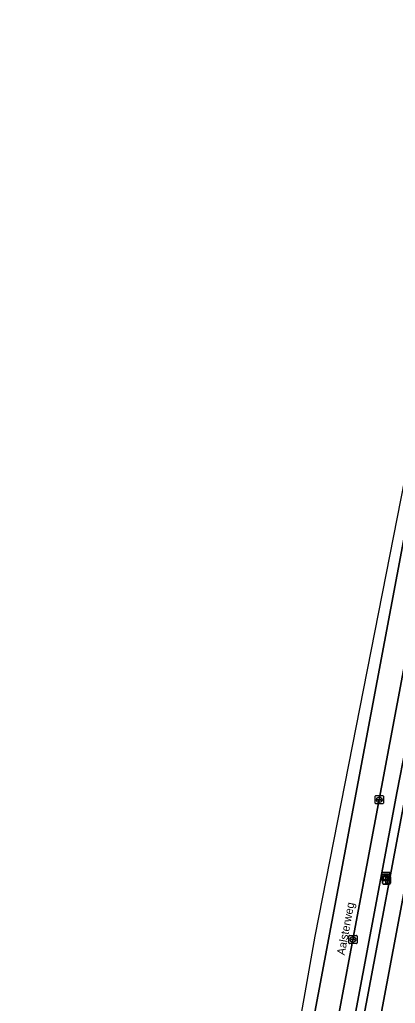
# Model space of a CAD drawing. Extents: x 161838 to 162344, y 381620 to 382160.
# Drawn here: x 161847.3 to 161893.7, y 381857.8 to 381979.5 of the extents above; entities that cross this region are included whole.
import ezdxf

# ---------------------------------------------------------------- set-up
doc = ezdxf.new("R2010")
doc.units = 0
for name, color, linetype in [('IMGEO_Berm_open', 7, 'Continuous'), ('IMGEO_Fietspad_gesloten', 7, 'Continuous'), ('IMGEO_Kast', 7, 'Continuous'), ('IMGEO_Kolk', 7, 'Continuous'), ('IMGEO_Lichtmast', 7, 'Continuous'), ('IMGEO_Openbare_ruimte_label', 7, 'Continuous'), ('IMGEO_OVBaan_gesloten', 7, 'Continuous'), ('IMGEO_Parkeervlak_open', 7, 'Continuous'), ('IMGEO_Rijbaan_lokaal_gesloten', 7, 'Continuous'), ('IMGEO_Voetpad_open', 7, 'Continuous')]:
    doc.layers.add(name, color=color, linetype=linetype)

msp = doc.modelspace()

# ---------------------------------------------------------------- linework, layer by layer
at = {"layer": 'IMGEO_Berm_open'}
for points in [[(161857.32, 381682.25), (161862.99, 381712.89), (161864.77, 381722.55), (161869.85, 381750), (161870.21, 381751.91), (161895.08, 381884.23), (161897.86, 381899.1)], [(161894.98, 381889.34), (161893.96, 381884.07), (161881.22, 381816.3), (161880.9, 381815.58)]]:
    msp.add_lwpolyline(points, dxfattribs=at)
at = {"layer": 'IMGEO_Fietspad_gesloten'}
for points in [[(161926.35, 382051.92), (161921.56, 382026.03), (161916.7, 382000), (161897.86, 381899.1), (161895.08, 381884.23), (161870.21, 381751.91), (161869.85, 381750), (161864.77, 381722.55), (161862.99, 381712.89), (161857.32, 381682.25)], [(161859.16, 381680.79), (161865.32, 381714.28), (161866.4, 381720.16), (161871.94, 381750), (161872.24, 381751.61), (161897.1, 381883.93)]]:
    msp.add_lwpolyline(points, dxfattribs=at)
at = {"layer": 'IMGEO_Kast'}
for p, q in [((161892.07, 381873.09), (161892.07, 381873.93)), ((161892.07, 381873.93), (161892.07, 381873.09)), ((161892.14, 381874.01), (161892.98, 381874.01)), ((161892.98, 381874.01), (161892.14, 381874.01)), ((161893.06, 381873.94), (161893.06, 381873.1)), ((161893.06, 381873.1), (161893.06, 381873.94)), ((161892.99, 381873.01), (161892.15, 381873.01)), ((161892.15, 381873.01), (161892.99, 381873.01))]:
    msp.add_line(p, q, dxfattribs=at)
for points in [[(161892.26, 381873.8), (161892.86, 381873.8), (161892.86, 381873.72), (161892.26, 381873.72), (161892.26, 381873.8)], [(161892.26, 381873.63), (161892.86, 381873.63), (161892.86, 381873.14), (161892.26, 381873.14), (161892.26, 381873.63)]]:
    msp.add_lwpolyline(points, dxfattribs=at)
msp.add_circle((161892.34, 381873.48), 0.0377, dxfattribs=at)
for centre, start, end in [((161892.14, 381873.94), 92.4484, 184.2845), ((161892.14, 381873.94), 92.4484, 184.2845), ((161892.99, 381873.94), 2.4484, 94.2845), ((161892.99, 381873.94), 2.4484, 94.2845), ((161892.14, 381873.09), 182.4484, 274.2845), ((161892.14, 381873.09), 182.4484, 274.2845), ((161892.99, 381873.09), 272.4484, 4.2845), ((161892.99, 381873.09), 272.4484, 4.2845)]:
    msp.add_arc(centre, 0.0779, start, end, dxfattribs=at)
at = {"layer": 'IMGEO_Kolk'}
for p, q in [((161891.24, 381882.58), (161891.24, 381883.43)), ((161891.31, 381883.51), (161892.16, 381883.51)), ((161891.72, 381883.28), (161891.75, 381883.28)), ((161892.24, 381883.43), (161892.24, 381882.58)), ((161892.16, 381882.5), (161891.31, 381882.5)), ((161891.49, 381883), (161891.49, 381883.01)), ((161891.93, 381882.96), (161891.53, 381882.96)), ((161891.54, 381883.05), (161891.93, 381883.05)), ((161891.75, 381882.73), (161891.72, 381882.73)), ((161891.98, 381883.01), (161891.98, 381883)), ((161887.99, 381865.29), (161887.99, 381866.14)), ((161888.06, 381866.22), (161888.91, 381866.22)), ((161888.99, 381866.14), (161888.99, 381865.29)), ((161888.91, 381865.22), (161888.06, 381865.22)), ((161888.25, 381865.71), (161888.25, 381865.72)), ((161888.29, 381865.76), (161888.69, 381865.76)), ((161888.68, 381865.67), (161888.29, 381865.67)), ((161888.5, 381865.44), (161888.47, 381865.44)), ((161888.48, 381866), (161888.5, 381866)), ((161888.73, 381865.72), (161888.73, 381865.71))]:
    msp.add_line(p, q, dxfattribs=at)
for points in [[(161891.24, 381882.58), (161891.24, 381883.43)], [(161891.31, 381883.51), (161892.16, 381883.51)], [(161892.24, 381883.43), (161892.24, 381882.58)], [(161892.16, 381882.5), (161891.31, 381882.5)], [(161887.99, 381865.29), (161887.99, 381866.14)], [(161888.06, 381866.22), (161888.91, 381866.22)], [(161888.99, 381866.14), (161888.99, 381865.29)], [(161888.91, 381865.22), (161888.06, 381865.22)]]:
    msp.add_lwpolyline(points, dxfattribs=at)
for centre, radius, start, end in [((161891.31, 381883.43), 0.0765, 91.552, 178.448), ((161891.31, 381883.43), 0.0765, 91.552, 178.448), ((161892.16, 381883.43), 0.0765, 1.552, 88.448), ((161892.16, 381883.43), 0.0765, 1.552, 88.448), ((161891.31, 381882.58), 0.0765, 181.552, 268.448), ((161891.31, 381882.58), 0.0765, 181.552, 268.448), ((161891.53, 381883.01), 0.0403, 85.8775, 175.7526), ((161891.53, 381883), 0.0366, 178.938, 274.7102), ((161891.94, 381883.01), 0.0386, 1.7309, 96.639), ((161891.94, 381883), 0.043, 264.8664, 352.4533), ((161892.16, 381882.58), 0.0765, 271.552, 358.448), ((161892.16, 381882.58), 0.0765, 271.552, 358.448), ((161888.06, 381866.14), 0.0765, 91.552, 178.448), ((161888.06, 381866.14), 0.0765, 91.552, 178.448), ((161888.91, 381866.14), 0.0765, 1.552, 88.448), ((161888.91, 381866.14), 0.0765, 1.552, 88.448), ((161888.06, 381865.29), 0.0765, 181.552, 268.448), ((161888.06, 381865.29), 0.0765, 181.552, 268.448), ((161888.29, 381865.72), 0.0403, 85.8775, 175.7526), ((161888.28, 381865.71), 0.0366, 178.938, 274.7102), ((161888.69, 381865.72), 0.043, 264.8664, 352.4533), ((161888.69, 381865.72), 0.0386, 1.7309, 96.639), ((161888.91, 381865.29), 0.0765, 271.552, 358.448), ((161888.91, 381865.29), 0.0765, 271.552, 358.448)]:
    msp.add_arc(centre, radius, start, end, dxfattribs=at)
for centre, major_axis, ratio, start_param, end_param in [((161891.72, 381883), (-0.387, 0.002), 0.722429, 4.712389, 7.853982), ((161891.75, 381883), (-0.39, 0.002), 0.717154, 1.570796, 4.712389), ((161888.47, 381865.72), (-0.387, 0.002), 0.722429, 4.712389, 7.853982), ((161888.5, 381865.72), (-0.39, 0.002), 0.717154, 1.570796, 4.712389)]:
    msp.add_ellipse(centre, major_axis=major_axis, ratio=ratio, start_param=start_param, end_param=end_param, dxfattribs=at)
at = {"layer": 'IMGEO_Lichtmast'}
for p, q in [((161892.13, 381872.67), (161892.13, 381873.47)), ((161892.13, 381873.47), (161892.13, 381872.67)), ((161892.23, 381873.57), (161893.01, 381873.57)), ((161893.01, 381873.57), (161892.23, 381873.57)), ((161893.11, 381873.47), (161893.11, 381872.67)), ((161893.11, 381872.67), (161893.11, 381873.47)), ((161893.01, 381872.57), (161892.23, 381872.57)), ((161892.23, 381872.57), (161893.01, 381872.57))]:
    msp.add_line(p, q, dxfattribs=at)
msp.add_lwpolyline([(161892.54, 381873.44), (161892.7, 381873.44), (161892.7, 381872.69), (161892.54, 381872.69), (161892.54, 381873.44)], dxfattribs=at)
for centre, start, end in [((161892.23, 381873.47), 90, 180), ((161892.23, 381873.47), 90, 180), ((161893.01, 381873.47), 0, 90), ((161893.01, 381873.47), 360, 90), ((161892.23, 381872.67), 180, 270), ((161892.23, 381872.67), 180, 270), ((161893.01, 381872.67), 270, 0), ((161893.01, 381872.67), 270, 0)]:
    msp.add_arc(centre, 0.1, start, end, dxfattribs=at)
at = {"layer": 'IMGEO_OVBaan_gesloten'}
msp.add_lwpolyline([(161858.65, 381720.96), (161859.43, 381726.16), (161861.13, 381736.23), (161869.61, 381781.34), (161897.21, 381928.16), (161915.53, 382025.95), (161915.77, 382027.09), (161920.81, 382054.1), (161923.66, 382069.69), (161925.94, 382081.25), (161931.89, 382108.93), (161933.83, 382119.13), (161934.3, 382121.8), (161934.44, 382123.12), (161933.1, 382124.4), (161916.93, 382035.13), (161911.48, 382007.36), (161883.77, 381866.12), (161869.8, 381786.79), (161847.81, 381679.33), (161847.33, 381677.63)], dxfattribs=at)
at = {"layer": 'IMGEO_Parkeervlak_open'}
for points in [[(161899.2, 381922.74), (161894.87, 381899.69), (161871.46, 381775.16)], [(161880.9, 381815.58), (161881.22, 381816.3), (161893.96, 381884.07), (161894.98, 381889.34)]]:
    msp.add_lwpolyline(points, dxfattribs=at)
at = {"layer": 'IMGEO_Rijbaan_lokaal_gesloten'}
for points in [[(161918.79, 382041.72), (161915.77, 382027.09), (161915.53, 382025.95), (161897.21, 381928.16), (161869.61, 381781.34), (161861.13, 381736.23), (161859.43, 381726.16), (161858.65, 381720.96)], [(161862.53, 381727.21), (161866.18, 381746.94), (161866.74, 381750), (161866.9, 381750.73), (161870.76, 381771.48), (161871.46, 381775.16), (161894.87, 381899.69), (161899.2, 381922.74), (161901.08, 381932.66), (161902, 381937.62), (161903.79, 381947.27), (161904.69, 381952.12), (161905.08, 381954.3), (161905.11, 381954.48), (161913.62, 382000), (161917.61, 382021.31), (161917.65, 382021.54), (161920.35, 382034.5), (161920.37, 382034.75)]]:
    msp.add_lwpolyline(points, dxfattribs=at)
at = {"layer": 'IMGEO_Voetpad_open'}
msp.add_lwpolyline([(161907.39, 381938.83), (161899.87, 381898.71), (161897.1, 381883.93), (161872.24, 381751.61), (161871.94, 381750), (161866.4, 381720.16)], dxfattribs=at)

# ---------------------------------------------------------------- texts
at = {"layer": 'IMGEO_Openbare_ruimte_label'}
msp.add_text('Aalsterweg', height=1, rotation=79.4543, dxfattribs=at).set_placement((161887.46, 381863.72))

doc.saveas('drawing.dxf')
